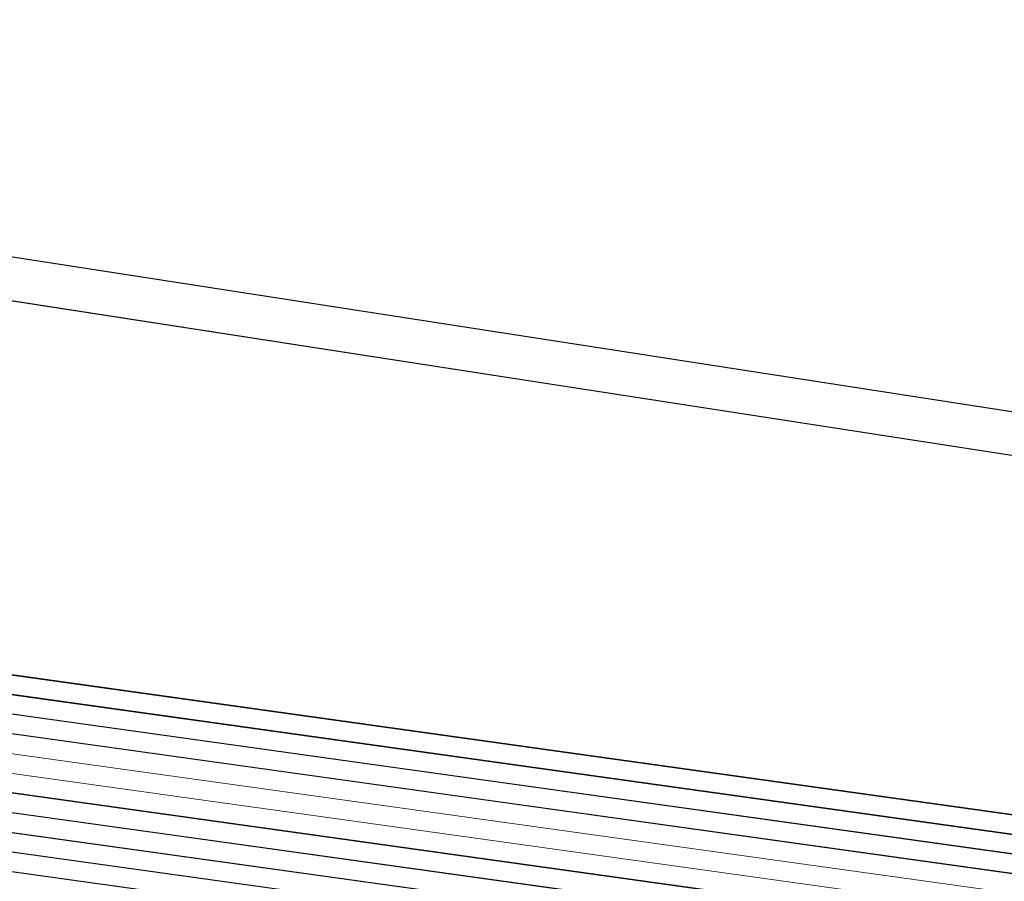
# Model space of a CAD drawing. Header units: metres. Extents: x -502 to 161, y -108 to 174.
# Tile 316 of 656: x -167.21 to -164.69, y -32.03 to -29.83. Entities that reach past the tile are written whole.
import ezdxf

# ---------------------------------------------------------------- set-up
doc = ezdxf.new("R2010")
doc.units = ezdxf.units.M
doc.header["$LTSCALE"] = 0.1
for name, color, linetype in [('BRI31-005.05-5p02-Koordinierung Lageplan 4. BA ZOB West 2022-06-15', 7, 'Continuous'), ('BRI31-005.06-5f07-Koordinierung Lageplan 4. BA ZOB Fernbusbahnh', 7, 'Continuous'), ('BRI32-005.02-5f05-Koordinierung Schemaplan 4 BA ZOB Teilbereich', 7, 'Continuous'), ('BRI32-005.03-5f06-Koordinierung Schemaplan 4 BA ZOB Teilbereich 2 Ost - Bahnhofsallee 2023-01-21', 7, 'Continuous')]:
    doc.layers.add(name, color=color, linetype=linetype)

msp = doc.modelspace()

# ---------------------------------------------------------------- linework, layer by layer
at = {"layer": 'BRI31-005.05-5p02-Koordinierung Lageplan 4. BA ZOB West 2022-06-15', "color": 6, "linetype": 'Continuous', "lineweight": 25, "true_color": 0xff00ff, "transparency": 33554687, "flags": 128}
for points in [[(-12.8197, -7.1584), (-13.0948, -7.1684), (-17.6753, -7.3484), (-25.0233, -7.7685), (-29.4119, -8.0888), (-36.588, -9.7298), (-36.8022, -9.7791), (-48.761, -11.229), (-54.8582, -12.3594), (-60.5568, -13.5195), (-72.2392, -15.9794), (-83.9386, -18.0493), (-95.7552, -20.2994), (-107.5641, -22.6294), (-119.3715, -24.8394), (-124.8625, -26.009), (-126.093, -26.1489), (-127.2478, -26.3291), (-138.8097, -28.3993), (-150.5411, -30.6494), (-156.6329, -31.8278), (-162.3974, -31.1788), (-174.3003, -29.339)], [(-174.3171, -29.4477), (-162.412, -31.2879), (-156.6285, -31.939), (-150.5203, -30.7574), (-138.7897, -28.5075), (-127.2296, -26.4376), (-126.0783, -26.2579), (-124.8448, -26.1177), (-119.3499, -24.9473), (-107.5433, -22.7374), (-95.7342, -20.4074), (-83.9188, -18.1575), (-72.2182, -16.0874), (-60.5345, -13.6272), (-54.8372, -12.4674), (-48.7444, -11.3378), (-36.7832, -9.8876), (-36.5634, -9.837), (-29.3955, -8.1979), (-25.0161, -7.8783), (-17.67, -7.4583), (-13.0906, -7.2783), (-12.8157, -7.2683)]]:
    msp.add_lwpolyline(points, dxfattribs=at)
at = {"layer": 'BRI31-005.05-5p02-Koordinierung Lageplan 4. BA ZOB West 2022-06-15', "color": 190, "linetype": 'Continuous', "lineweight": 35, "true_color": 0x7f00ff, "transparency": 33554687, "flags": 128}
for points in [[(-55.7007, -13.3634), (-59.4327, -13.9934), (-61.4087, -14.3464), (-62.2647, -14.4984), (-62.6667, -14.5974), (-62.8907, -14.7334), (-63.5967, -15.2334), (-64.4177, -15.8004), (-64.8657, -15.8864), (-69.7037, -16.7484), (-75.4637, -17.6884), (-81.7337, -18.6534), (-88.9077, -20.0034), (-93.6827, -20.7334), (-98.9647, -21.6334), (-104.5957, -22.9234), (-121.8907, -26.2934), (-126.8117, -27.2034), (-150.4477, -31.7134), (-157.1307, -33.0134), (-162.7687, -32.1234), (-174.7807, -30.4434), (-178.1477, -29.6134), (-179.1357, -29.4334)], [(-93.6747, -20.7824), (-98.9547, -21.6824), (-104.5847, -22.9724), (-121.8807, -26.3424), (-126.8027, -27.2524), (-150.4387, -31.7624), (-150.7407, -31.8214), (-157.1297, -33.0644), (-162.7757, -32.1724), (-174.7877, -30.4934), (-178.1567, -29.6624), (-179.1357, -29.4844)]]:
    msp.add_lwpolyline(points, dxfattribs=at)
at = {"layer": 'BRI31-005.05-5p02-Koordinierung Lageplan 4. BA ZOB West 2022-06-15', "color": 250, "linetype": 'Continuous', "lineweight": 25, "true_color": 0x333333, "transparency": 33554687, "flags": 128}
for points in [[(-179.1357, -29.7394), (-178.2047, -29.9074), (-176.5237, -30.3244), (-174.8367, -30.8434), (-162.8247, -32.5154), (-157.1227, -33.4214), (-150.6707, -32.1644), (-150.3757, -32.1054), (-126.7397, -27.5954), (-121.8107, -26.6854), (-104.5117, -23.3154), (-93.6067, -21.1744), (-88.8337, -20.4444), (-81.6527, -19.0944), (-75.3827, -18.1294), (-69.6317, -17.1894), (-64.2647, -16.2324), (-63.2977, -15.6984), (-62.6077, -15.0894), (-62.1947, -14.8414), (-59.6597, -14.3864), (-59.3767, -14.3364), (-55.6447, -13.7064)], [(-55.6367, -13.7554), (-59.3687, -14.3854), (-59.6507, -14.4354), (-62.1767, -14.8894), (-62.5777, -15.1304), (-63.2687, -15.7394), (-64.2477, -16.2804), (-69.6237, -17.2384), (-75.3737, -18.1784), (-81.6437, -19.1434), (-88.8257, -20.4934), (-93.5977, -21.2234), (-104.5017, -23.3644), (-121.8007, -26.7344), (-126.7307, -27.6444), (-150.3667, -32.1544), (-150.6607, -32.2134), (-157.1217, -33.4724), (-162.8317, -32.5644), (-174.8437, -30.8934), (-176.5357, -30.3734), (-178.2147, -29.9564), (-179.1357, -29.7904)], [(-55.6287, -13.8044), (-59.3607, -14.4344), (-59.6427, -14.4844), (-62.1587, -14.9374), (-62.5477, -15.1714), (-63.2397, -15.7804), (-64.2307, -16.3284), (-69.6157, -17.2874), (-75.3647, -18.2274), (-81.6347, -19.1924), (-88.8177, -20.5424), (-93.5887, -21.2724), (-104.4917, -23.4134), (-121.7907, -26.7834), (-126.7217, -27.6934), (-150.3577, -32.2034), (-150.6507, -32.2624), (-157.1207, -33.5234), (-162.8387, -32.6134), (-174.8507, -30.9434), (-176.5477, -30.4224), (-178.2247, -30.0054), (-179.1357, -29.8414)], [(-62.5057, -14.9114), (-62.7017, -15.0274), (-63.4007, -15.5204), (-64.2987, -16.1364), (-69.6477, -17.0914), (-75.4007, -18.0314), (-81.6707, -18.9964), (-88.8497, -20.3464), (-93.6247, -21.0764), (-104.5317, -23.2174), (-121.8307, -26.5874), (-126.7577, -27.4974), (-150.3937, -32.0074), (-150.6907, -32.0664), (-157.1247, -33.3194), (-162.8107, -32.4174), (-174.8227, -30.7434), (-176.4997, -30.2264), (-178.1847, -29.8094), (-179.1357, -29.6374)], [(-62.4797, -14.9544), (-62.6747, -15.0694), (-63.3727, -15.5614), (-64.2817, -16.1844), (-69.6397, -17.1404), (-75.3917, -18.0804), (-81.6617, -19.0454), (-88.8417, -20.3954), (-93.6157, -21.1254), (-104.5217, -23.2664), (-121.8207, -26.6364), (-126.7487, -27.5464), (-150.3847, -32.0564), (-150.6807, -32.1154), (-157.1237, -33.3704), (-162.8177, -32.4664), (-174.8297, -30.7934), (-176.5117, -30.2754), (-178.1947, -29.8584), (-179.1357, -29.6884)], [(-93.6667, -20.8314), (-98.9447, -21.7314), (-104.5737, -23.0214), (-121.8707, -26.3914), (-126.7937, -27.3014), (-150.4297, -31.8114), (-150.7307, -31.8704), (-157.1287, -33.1154), (-162.7827, -32.2214), (-174.7947, -30.5434), (-178.1657, -29.7114), (-179.1357, -29.5354)], [(-93.6587, -20.8804), (-98.9347, -21.7804), (-104.5627, -23.0704), (-121.8607, -26.4404), (-126.7847, -27.3504), (-150.4207, -31.8604), (-150.7207, -31.9194), (-157.1277, -33.1664), (-162.7897, -32.2704), (-174.8017, -30.5934), (-178.1747, -29.7604), (-179.1357, -29.5864)]]:
    msp.add_lwpolyline(points, dxfattribs=at)
at = {"layer": 'BRI31-005.05-5p02-Koordinierung Lageplan 4. BA ZOB West 2022-06-15', "color": 251, "linetype": 'Continuous', "lineweight": 13, "true_color": 0x5b5b5b, "transparency": 33554687, "flags": 128}
for points in [[(-93.6507, -20.9294), (-98.8777, -21.8214), (-104.5517, -23.1194), (-121.8507, -26.4894), (-126.7757, -27.3994), (-150.4117, -31.9094), (-150.7107, -31.9684), (-157.1267, -33.2174), (-162.7967, -32.3194), (-174.8087, -30.6434), (-176.5547, -29.7624), (-176.4667, -28.8414), (-176.3907, -28.5144)], [(-93.6427, -20.9784), (-98.9147, -21.8784), (-104.5407, -23.1684), (-121.8407, -26.5384), (-126.7667, -27.4484), (-150.4027, -31.9584), (-150.7007, -32.0174), (-157.1257, -33.2684), (-162.8037, -32.3684), (-174.8157, -30.6934), (-176.6607, -29.8214), (-176.5657, -28.8254), (-176.4877, -28.4914)]]:
    msp.add_lwpolyline(points, dxfattribs=at)
at = {"layer": 'BRI31-005.05-5p02-Koordinierung Lageplan 4. BA ZOB West 2022-06-15', "color": 116, "linetype": 'Continuous', "lineweight": 13, "true_color": 0x007f3f, "transparency": 33554687, "flags": 128}
for points in [[(-126.7577, -27.4974), (-150.3927, -32.0074), (-150.6917, -32.0664), (-157.1247, -33.3194), (-162.8117, -32.4184), (-174.8387, -30.7404), (-176.6607, -29.8214), (-176.5657, -28.8254), (-176.4877, -28.4914), (-176.2937, -28.5374), (-176.3677, -28.8574), (-176.4487, -29.7034), (-174.7787, -30.5464), (-162.7817, -32.2204), (-157.1287, -33.1154), (-150.7297, -31.8704), (-150.4307, -31.8114), (-126.7937, -27.3014)], [(-126.7487, -27.5464), (-150.3837, -32.0564), (-150.6817, -32.1154), (-157.1237, -33.3704), (-162.8187, -32.4674), (-174.8447, -30.7904), (-176.7667, -29.8814), (-176.6647, -28.8094), (-176.5847, -28.4684), (-176.3907, -28.5144), (-176.4667, -28.8414), (-176.5547, -29.7614), (-174.7867, -30.5964), (-162.7887, -32.2694), (-157.1277, -33.1664), (-150.7197, -31.9194), (-150.4217, -31.8604), (-126.7847, -27.3504)]]:
    msp.add_lwpolyline(points, dxfattribs=at)
at = {"layer": 'BRI31-005.06-5f07-Koordinierung Lageplan 4. BA ZOB Fernbusbahnh', "color": 190, "linetype": 'Continuous', "lineweight": 30, "true_color": 0x7f00ff, "transparency": 33554687, "flags": 128}
for points in [[(-55.7007, -13.3634), (-59.4327, -13.9934), (-61.4087, -14.3464), (-62.2647, -14.4984), (-62.6667, -14.5974), (-62.8907, -14.7334), (-63.5967, -15.2334), (-64.4177, -15.8004), (-64.8657, -15.8864), (-69.7037, -16.7484), (-75.4637, -17.6884), (-81.7337, -18.6534), (-88.9077, -20.0034), (-93.6827, -20.7334), (-98.9647, -21.6334), (-104.5957, -22.9234), (-121.8907, -26.2934), (-126.8117, -27.2034), (-150.4477, -31.7134), (-157.1307, -33.0134), (-162.7687, -32.1234), (-174.7807, -30.4434), (-178.1477, -29.6134), (-179.1357, -29.4334)], [(-93.6747, -20.7824), (-98.9547, -21.6824), (-104.5847, -22.9724), (-121.8807, -26.3424), (-126.8027, -27.2524), (-150.4387, -31.7624), (-150.7407, -31.8214), (-157.1297, -33.0644), (-162.7757, -32.1724), (-174.7877, -30.4934), (-178.1567, -29.6624), (-179.1357, -29.4844)]]:
    msp.add_lwpolyline(points, dxfattribs=at)
at = {"layer": 'BRI31-005.06-5f07-Koordinierung Lageplan 4. BA ZOB Fernbusbahnh', "color": 250, "linetype": 'Continuous', "lineweight": 20, "true_color": 0x333333, "transparency": 33554687, "flags": 128}
for points in [[(-179.1357, -29.7394), (-178.2047, -29.9074), (-176.5237, -30.3244), (-174.8367, -30.8434), (-162.8247, -32.5154), (-157.1227, -33.4214), (-150.6707, -32.1644), (-150.3757, -32.1054), (-126.7397, -27.5954), (-121.8107, -26.6854), (-104.5117, -23.3154), (-93.6067, -21.1744), (-88.8337, -20.4444), (-81.6527, -19.0944), (-75.3827, -18.1294), (-69.6317, -17.1894), (-64.2647, -16.2324), (-63.2977, -15.6984), (-62.6077, -15.0894), (-62.1947, -14.8414), (-59.6597, -14.3864), (-59.3767, -14.3364), (-55.6447, -13.7064)], [(-55.6367, -13.7554), (-59.3687, -14.3854), (-59.6507, -14.4354), (-62.1767, -14.8894), (-62.5777, -15.1304), (-63.2687, -15.7394), (-64.2477, -16.2804), (-69.6237, -17.2384), (-75.3737, -18.1784), (-81.6437, -19.1434), (-88.8257, -20.4934), (-93.5977, -21.2234), (-104.5017, -23.3644), (-121.8007, -26.7344), (-126.7307, -27.6444), (-150.3667, -32.1544), (-150.6607, -32.2134), (-157.1217, -33.4724), (-162.8317, -32.5644), (-174.8437, -30.8934), (-176.5357, -30.3734), (-178.2147, -29.9564), (-179.1357, -29.7904)], [(-55.6287, -13.8044), (-59.3607, -14.4344), (-59.6427, -14.4844), (-62.1587, -14.9374), (-62.5477, -15.1714), (-63.2397, -15.7804), (-64.2307, -16.3284), (-69.6157, -17.2874), (-75.3647, -18.2274), (-81.6347, -19.1924), (-88.8177, -20.5424), (-93.5887, -21.2724), (-104.4917, -23.4134), (-121.7907, -26.7834), (-126.7217, -27.6934), (-150.3577, -32.2034), (-150.6507, -32.2624), (-157.1207, -33.5234), (-162.8387, -32.6134), (-174.8507, -30.9434), (-176.5477, -30.4224), (-178.2247, -30.0054), (-179.1357, -29.8414)], [(-62.5057, -14.9114), (-62.7017, -15.0274), (-63.4007, -15.5204), (-64.2987, -16.1364), (-69.6477, -17.0914), (-75.4007, -18.0314), (-81.6707, -18.9964), (-88.8497, -20.3464), (-93.6247, -21.0764), (-104.5317, -23.2174), (-121.8307, -26.5874), (-126.7577, -27.4974), (-150.3937, -32.0074), (-150.6907, -32.0664), (-157.1247, -33.3194), (-162.8107, -32.4174), (-174.8227, -30.7434), (-176.4997, -30.2264), (-178.1847, -29.8094), (-179.1357, -29.6374)], [(-62.4797, -14.9544), (-62.6747, -15.0694), (-63.3727, -15.5614), (-64.2817, -16.1844), (-69.6397, -17.1404), (-75.3917, -18.0804), (-81.6617, -19.0454), (-88.8417, -20.3954), (-93.6157, -21.1254), (-104.5217, -23.2664), (-121.8207, -26.6364), (-126.7487, -27.5464), (-150.3847, -32.0564), (-150.6807, -32.1154), (-157.1237, -33.3704), (-162.8177, -32.4664), (-174.8297, -30.7934), (-176.5117, -30.2754), (-178.1947, -29.8584), (-179.1357, -29.6884)], [(-93.6667, -20.8314), (-98.9447, -21.7314), (-104.5737, -23.0214), (-121.8707, -26.3914), (-126.7937, -27.3014), (-150.4297, -31.8114), (-150.7307, -31.8704), (-157.1287, -33.1154), (-162.7827, -32.2214), (-174.7947, -30.5434), (-178.1657, -29.7114), (-179.1357, -29.5354)], [(-93.6587, -20.8804), (-98.9347, -21.7804), (-104.5627, -23.0704), (-121.8607, -26.4404), (-126.7847, -27.3504), (-150.4207, -31.8604), (-150.7207, -31.9194), (-157.1277, -33.1664), (-162.7897, -32.2704), (-174.8017, -30.5934), (-178.1747, -29.7604), (-179.1357, -29.5864)]]:
    msp.add_lwpolyline(points, dxfattribs=at)
at = {"layer": 'BRI32-005.02-5f05-Koordinierung Schemaplan 4 BA ZOB Teilbereich', "color": 6, "linetype": 'Continuous', "lineweight": 25, "true_color": 0xff00ff, "transparency": 33554687, "flags": 128}
for points in [[(-12.8197, -7.1584), (-13.0948, -7.1684), (-17.6753, -7.3484), (-25.0233, -7.7685), (-29.4119, -8.0888), (-36.588, -9.7298), (-36.8022, -9.7791), (-48.761, -11.229), (-54.8582, -12.3594), (-60.5568, -13.5195), (-72.2392, -15.9794), (-83.9386, -18.0493), (-95.7552, -20.2994), (-107.5641, -22.6294), (-119.3715, -24.8394), (-124.8625, -26.009), (-126.093, -26.1489), (-127.2478, -26.3291), (-138.8097, -28.3993), (-150.5411, -30.6494), (-156.6329, -31.8278), (-162.3974, -31.1788), (-174.3003, -29.339)], [(-174.3171, -29.4477), (-162.412, -31.2879), (-156.6285, -31.939), (-150.5203, -30.7574), (-138.7897, -28.5075), (-127.2296, -26.4376), (-126.0783, -26.2579), (-124.8448, -26.1177), (-119.3499, -24.9473), (-107.5433, -22.7374), (-95.7342, -20.4074), (-83.9188, -18.1575), (-72.2182, -16.0874), (-60.5345, -13.6272), (-54.8372, -12.4674), (-48.7444, -11.3378), (-36.7832, -9.8876), (-36.5634, -9.837), (-29.3955, -8.1979), (-25.0161, -7.8783), (-17.67, -7.4583), (-13.0906, -7.2783), (-12.8157, -7.2683)]]:
    msp.add_lwpolyline(points, dxfattribs=at)
at = {"layer": 'BRI32-005.02-5f05-Koordinierung Schemaplan 4 BA ZOB Teilbereich', "color": 190, "linetype": 'Continuous', "lineweight": 35, "true_color": 0x7f00ff, "transparency": 33554687, "flags": 128}
for points in [[(-55.7007, -13.3634), (-59.4327, -13.9934), (-61.4087, -14.3464), (-62.2647, -14.4984), (-62.6667, -14.5974), (-62.8907, -14.7334), (-63.5967, -15.2334), (-64.4177, -15.8004), (-64.8657, -15.8864), (-69.7037, -16.7484), (-75.4637, -17.6884), (-81.7337, -18.6534), (-88.9077, -20.0034), (-93.6827, -20.7334), (-98.9647, -21.6334), (-104.5957, -22.9234), (-121.8907, -26.2934), (-126.8117, -27.2034), (-150.4477, -31.7134), (-157.1307, -33.0134), (-162.7687, -32.1234), (-174.7807, -30.4434), (-178.1477, -29.6134), (-179.1357, -29.4334)], [(-93.6747, -20.7824), (-98.9547, -21.6824), (-104.5847, -22.9724), (-121.8807, -26.3424), (-126.8027, -27.2524), (-150.4387, -31.7624), (-150.7407, -31.8214), (-157.1297, -33.0644), (-162.7757, -32.1724), (-174.7877, -30.4934), (-178.1567, -29.6624), (-179.1357, -29.4844)]]:
    msp.add_lwpolyline(points, dxfattribs=at)
at = {"layer": 'BRI32-005.02-5f05-Koordinierung Schemaplan 4 BA ZOB Teilbereich', "color": 250, "linetype": 'Continuous', "lineweight": 25, "true_color": 0x333333, "transparency": 33554687, "flags": 128}
for points in [[(-179.1357, -29.7394), (-178.2047, -29.9074), (-176.5237, -30.3244), (-174.8367, -30.8434), (-162.8247, -32.5154), (-157.1227, -33.4214), (-150.6707, -32.1644), (-150.3757, -32.1054), (-126.7397, -27.5954), (-121.8107, -26.6854), (-104.5117, -23.3154), (-93.6067, -21.1744), (-88.8337, -20.4444), (-81.6527, -19.0944), (-75.3827, -18.1294), (-69.6317, -17.1894), (-64.2647, -16.2324), (-63.2977, -15.6984), (-62.6077, -15.0894), (-62.1947, -14.8414), (-59.6597, -14.3864), (-59.3767, -14.3364), (-55.6447, -13.7064)], [(-55.6367, -13.7554), (-59.3687, -14.3854), (-59.6507, -14.4354), (-62.1767, -14.8894), (-62.5777, -15.1304), (-63.2687, -15.7394), (-64.2477, -16.2804), (-69.6237, -17.2384), (-75.3737, -18.1784), (-81.6437, -19.1434), (-88.8257, -20.4934), (-93.5977, -21.2234), (-104.5017, -23.3644), (-121.8007, -26.7344), (-126.7307, -27.6444), (-150.3667, -32.1544), (-150.6607, -32.2134), (-157.1217, -33.4724), (-162.8317, -32.5644), (-174.8437, -30.8934), (-176.5357, -30.3734), (-178.2147, -29.9564), (-179.1357, -29.7904)], [(-55.6287, -13.8044), (-59.3607, -14.4344), (-59.6427, -14.4844), (-62.1587, -14.9374), (-62.5477, -15.1714), (-63.2397, -15.7804), (-64.2307, -16.3284), (-69.6157, -17.2874), (-75.3647, -18.2274), (-81.6347, -19.1924), (-88.8177, -20.5424), (-93.5887, -21.2724), (-104.4917, -23.4134), (-121.7907, -26.7834), (-126.7217, -27.6934), (-150.3577, -32.2034), (-150.6507, -32.2624), (-157.1207, -33.5234), (-162.8387, -32.6134), (-174.8507, -30.9434), (-176.5477, -30.4224), (-178.2247, -30.0054), (-179.1357, -29.8414)], [(-93.6667, -20.8314), (-98.9447, -21.7314), (-104.5737, -23.0214), (-121.8707, -26.3914), (-126.7937, -27.3014), (-150.4297, -31.8114), (-150.7307, -31.8704), (-157.1287, -33.1154), (-162.7827, -32.2214), (-174.7947, -30.5434), (-178.1657, -29.7114), (-179.1357, -29.5354)], [(-93.6587, -20.8804), (-98.9347, -21.7804), (-104.5627, -23.0704), (-121.8607, -26.4404), (-126.7847, -27.3504), (-150.4207, -31.8604), (-150.7207, -31.9194), (-157.1277, -33.1664), (-162.7897, -32.2704), (-174.8017, -30.5934), (-178.1747, -29.7604), (-179.1357, -29.5864)]]:
    msp.add_lwpolyline(points, dxfattribs=at)
at = {"layer": 'BRI32-005.02-5f05-Koordinierung Schemaplan 4 BA ZOB Teilbereich', "color": 251, "linetype": 'Continuous', "lineweight": 13, "true_color": 0x5b5b5b, "transparency": 33554687, "flags": 128}
for points in [[(-93.6507, -20.9294), (-98.8777, -21.8214), (-104.5517, -23.1194), (-121.8507, -26.4894), (-126.7757, -27.3994), (-150.4117, -31.9094), (-150.7107, -31.9684), (-157.1267, -33.2174), (-162.7967, -32.3194), (-174.8087, -30.6434), (-176.5547, -29.7624), (-176.4667, -28.8414), (-176.3907, -28.5144)], [(-93.6427, -20.9784), (-98.9147, -21.8784), (-104.5407, -23.1684), (-121.8407, -26.5384), (-126.7667, -27.4484), (-150.4027, -31.9584), (-150.7007, -32.0174), (-157.1257, -33.2684), (-162.8037, -32.3684), (-174.8157, -30.6934), (-176.6607, -29.8214), (-176.5657, -28.8254), (-176.4877, -28.4914)]]:
    msp.add_lwpolyline(points, dxfattribs=at)
at = {"layer": 'BRI32-005.02-5f05-Koordinierung Schemaplan 4 BA ZOB Teilbereich', "color": 116, "linetype": 'Continuous', "lineweight": 13, "true_color": 0x007f3f, "transparency": 33554687, "flags": 128}
for points in [[(-126.7577, -27.4974), (-150.3927, -32.0074), (-150.6917, -32.0664), (-157.1247, -33.3194), (-162.8117, -32.4184), (-174.8387, -30.7404), (-176.6607, -29.8214), (-176.5657, -28.8254), (-176.4877, -28.4914), (-176.2937, -28.5374), (-176.3677, -28.8574), (-176.4487, -29.7034), (-174.7787, -30.5464), (-162.7817, -32.2204), (-157.1287, -33.1154), (-150.7297, -31.8704), (-150.4307, -31.8114), (-126.7937, -27.3014)], [(-126.7487, -27.5464), (-150.3837, -32.0564), (-150.6817, -32.1154), (-157.1237, -33.3704), (-162.8187, -32.4674), (-174.8447, -30.7904), (-176.7667, -29.8814), (-176.6647, -28.8094), (-176.5847, -28.4684), (-176.3907, -28.5144), (-176.4667, -28.8414), (-176.5547, -29.7614), (-174.7867, -30.5964), (-162.7887, -32.2694), (-157.1277, -33.1664), (-150.7197, -31.9194), (-150.4217, -31.8604), (-126.7847, -27.3504)]]:
    msp.add_lwpolyline(points, dxfattribs=at)
at = {"layer": 'BRI32-005.03-5f06-Koordinierung Schemaplan 4 BA ZOB Teilbereich 2 Ost - Bahnhofsallee 2023-01-21', "color": 6, "linetype": 'Continuous', "lineweight": 20, "true_color": 0xff00ff, "transparency": 33554687, "flags": 128}
for points in [[(-12.8197, -7.1584), (-13.0948, -7.1684), (-17.6753, -7.3484), (-25.0233, -7.7685), (-29.4119, -8.0888), (-36.588, -9.7298), (-36.8022, -9.7791), (-48.761, -11.229), (-54.8582, -12.3594), (-60.5568, -13.5195), (-72.2392, -15.9794), (-83.9386, -18.0493), (-95.7552, -20.2994), (-107.5641, -22.6294), (-119.3715, -24.8394), (-124.8625, -26.009), (-126.093, -26.1489), (-127.2478, -26.3291), (-138.8097, -28.3993), (-150.5411, -30.6494), (-156.6329, -31.8278), (-162.3974, -31.1788), (-174.3003, -29.339)], [(-174.3171, -29.4477), (-162.412, -31.2879), (-156.6285, -31.939), (-150.5203, -30.7574), (-138.7897, -28.5075), (-127.2296, -26.4376), (-126.0783, -26.2579), (-124.8448, -26.1177), (-119.3499, -24.9473), (-107.5433, -22.7374), (-95.7342, -20.4074), (-83.9188, -18.1575), (-72.2182, -16.0874), (-60.5345, -13.6272), (-54.8372, -12.4674), (-48.7444, -11.3378), (-36.7832, -9.8876), (-36.5634, -9.837), (-29.3955, -8.1979), (-25.0161, -7.8783), (-17.67, -7.4583), (-13.0906, -7.2783), (-12.8157, -7.2683)]]:
    msp.add_lwpolyline(points, dxfattribs=at)
at = {"layer": 'BRI32-005.03-5f06-Koordinierung Schemaplan 4 BA ZOB Teilbereich 2 Ost - Bahnhofsallee 2023-01-21', "color": 190, "linetype": 'Continuous', "lineweight": 30, "true_color": 0x7f00ff, "transparency": 33554687, "flags": 128}
for points in [[(-55.7007, -13.3634), (-59.4327, -13.9934), (-61.4087, -14.3464), (-62.2647, -14.4984), (-62.6667, -14.5974), (-62.8907, -14.7334), (-63.5967, -15.2334), (-64.4177, -15.8004), (-64.8657, -15.8864), (-69.7037, -16.7484), (-75.4637, -17.6884), (-81.7337, -18.6534), (-88.9077, -20.0034), (-93.6827, -20.7334), (-98.9647, -21.6334), (-104.5957, -22.9234), (-121.8907, -26.2934), (-126.8117, -27.2034), (-150.4477, -31.7134), (-157.1307, -33.0134), (-162.7687, -32.1234), (-174.7807, -30.4434), (-178.1477, -29.6134), (-179.1357, -29.4334)], [(-93.6747, -20.7824), (-98.9547, -21.6824), (-104.5847, -22.9724), (-121.8807, -26.3424), (-126.8027, -27.2524), (-150.4387, -31.7624), (-150.7407, -31.8214), (-157.1297, -33.0644), (-162.7757, -32.1724), (-174.7877, -30.4934), (-178.1567, -29.6624), (-179.1357, -29.4844)]]:
    msp.add_lwpolyline(points, dxfattribs=at)
at = {"layer": 'BRI32-005.03-5f06-Koordinierung Schemaplan 4 BA ZOB Teilbereich 2 Ost - Bahnhofsallee 2023-01-21', "color": 250, "linetype": 'Continuous', "lineweight": 20, "true_color": 0x333333, "transparency": 33554687, "flags": 128}
for points in [[(-179.1357, -29.7394), (-178.2047, -29.9074), (-176.5237, -30.3244), (-174.8367, -30.8434), (-162.8247, -32.5154), (-157.1227, -33.4214), (-150.6707, -32.1644), (-150.3757, -32.1054), (-126.7397, -27.5954), (-121.8107, -26.6854), (-104.5117, -23.3154), (-93.6067, -21.1744), (-88.8337, -20.4444), (-81.6527, -19.0944), (-75.3827, -18.1294), (-69.6317, -17.1894), (-64.2647, -16.2324), (-63.2977, -15.6984), (-62.6077, -15.0894), (-62.1947, -14.8414), (-59.6597, -14.3864), (-59.3767, -14.3364), (-55.6447, -13.7064)], [(-55.6367, -13.7554), (-59.3687, -14.3854), (-59.6507, -14.4354), (-62.1767, -14.8894), (-62.5777, -15.1304), (-63.2687, -15.7394), (-64.2477, -16.2804), (-69.6237, -17.2384), (-75.3737, -18.1784), (-81.6437, -19.1434), (-88.8257, -20.4934), (-93.5977, -21.2234), (-104.5017, -23.3644), (-121.8007, -26.7344), (-126.7307, -27.6444), (-150.3667, -32.1544), (-150.6607, -32.2134), (-157.1217, -33.4724), (-162.8317, -32.5644), (-174.8437, -30.8934), (-176.5357, -30.3734), (-178.2147, -29.9564), (-179.1357, -29.7904)], [(-55.6287, -13.8044), (-59.3607, -14.4344), (-59.6427, -14.4844), (-62.1587, -14.9374), (-62.5477, -15.1714), (-63.2397, -15.7804), (-64.2307, -16.3284), (-69.6157, -17.2874), (-75.3647, -18.2274), (-81.6347, -19.1924), (-88.8177, -20.5424), (-93.5887, -21.2724), (-104.4917, -23.4134), (-121.7907, -26.7834), (-126.7217, -27.6934), (-150.3577, -32.2034), (-150.6507, -32.2624), (-157.1207, -33.5234), (-162.8387, -32.6134), (-174.8507, -30.9434), (-176.5477, -30.4224), (-178.2247, -30.0054), (-179.1357, -29.8414)], [(-62.5057, -14.9114), (-62.7017, -15.0274), (-63.4007, -15.5204), (-64.2987, -16.1364), (-69.6477, -17.0914), (-75.4007, -18.0314), (-81.6707, -18.9964), (-88.8497, -20.3464), (-93.6247, -21.0764), (-104.5317, -23.2174), (-121.8307, -26.5874), (-126.7577, -27.4974), (-150.3937, -32.0074), (-150.6907, -32.0664), (-157.1247, -33.3194), (-162.8107, -32.4174), (-174.8227, -30.7434), (-176.4997, -30.2264), (-178.1847, -29.8094), (-179.1357, -29.6374)], [(-62.4797, -14.9544), (-62.6747, -15.0694), (-63.3727, -15.5614), (-64.2817, -16.1844), (-69.6397, -17.1404), (-75.3917, -18.0804), (-81.6617, -19.0454), (-88.8417, -20.3954), (-93.6157, -21.1254), (-104.5217, -23.2664), (-121.8207, -26.6364), (-126.7487, -27.5464), (-150.3847, -32.0564), (-150.6807, -32.1154), (-157.1237, -33.3704), (-162.8177, -32.4664), (-174.8297, -30.7934), (-176.5117, -30.2754), (-178.1947, -29.8584), (-179.1357, -29.6884)], [(-93.6667, -20.8314), (-98.9447, -21.7314), (-104.5737, -23.0214), (-121.8707, -26.3914), (-126.7937, -27.3014), (-150.4297, -31.8114), (-150.7307, -31.8704), (-157.1287, -33.1154), (-162.7827, -32.2214), (-174.7947, -30.5434), (-178.1657, -29.7114), (-179.1357, -29.5354)], [(-93.6587, -20.8804), (-98.9347, -21.7804), (-104.5627, -23.0704), (-121.8607, -26.4404), (-126.7847, -27.3504), (-150.4207, -31.8604), (-150.7207, -31.9194), (-157.1277, -33.1664), (-162.7897, -32.2704), (-174.8017, -30.5934), (-178.1747, -29.7604), (-179.1357, -29.5864)]]:
    msp.add_lwpolyline(points, dxfattribs=at)
at = {"layer": 'BRI32-005.03-5f06-Koordinierung Schemaplan 4 BA ZOB Teilbereich 2 Ost - Bahnhofsallee 2023-01-21', "color": 251, "linetype": 'Continuous', "lineweight": 9, "true_color": 0x5b5b5b, "transparency": 33554687, "flags": 128}
for points in [[(-93.6507, -20.9294), (-98.8777, -21.8214), (-104.5517, -23.1194), (-121.8507, -26.4894), (-126.7757, -27.3994), (-150.4117, -31.9094), (-150.7107, -31.9684), (-157.1267, -33.2174), (-162.7967, -32.3194), (-174.8087, -30.6434), (-176.5547, -29.7624), (-176.4667, -28.8414), (-176.3907, -28.5144)], [(-93.6427, -20.9784), (-98.9147, -21.8784), (-104.5407, -23.1684), (-121.8407, -26.5384), (-126.7667, -27.4484), (-150.4027, -31.9584), (-150.7007, -32.0174), (-157.1257, -33.2684), (-162.8037, -32.3684), (-174.8157, -30.6934), (-176.6607, -29.8214), (-176.5657, -28.8254), (-176.4877, -28.4914)]]:
    msp.add_lwpolyline(points, dxfattribs=at)
at = {"layer": 'BRI32-005.03-5f06-Koordinierung Schemaplan 4 BA ZOB Teilbereich 2 Ost - Bahnhofsallee 2023-01-21', "color": 116, "linetype": 'Continuous', "lineweight": 9, "true_color": 0x007f3f, "transparency": 33554687, "flags": 128}
for points in [[(-126.7577, -27.4974), (-150.3927, -32.0074), (-150.6917, -32.0664), (-157.1247, -33.3194), (-162.8117, -32.4184), (-174.8387, -30.7404), (-176.6607, -29.8214), (-176.5657, -28.8254), (-176.4877, -28.4914), (-176.2937, -28.5374), (-176.3677, -28.8574), (-176.4487, -29.7034), (-174.7787, -30.5464), (-162.7817, -32.2204), (-157.1287, -33.1154), (-150.7297, -31.8704), (-150.4307, -31.8114), (-126.7937, -27.3014)], [(-126.7487, -27.5464), (-150.3837, -32.0564), (-150.6817, -32.1154), (-157.1237, -33.3704), (-162.8187, -32.4674), (-174.8447, -30.7904), (-176.7667, -29.8814), (-176.6647, -28.8094), (-176.5847, -28.4684), (-176.3907, -28.5144), (-176.4667, -28.8414), (-176.5547, -29.7614), (-174.7867, -30.5964), (-162.7887, -32.2694), (-157.1277, -33.1664), (-150.7197, -31.9194), (-150.4217, -31.8604), (-126.7847, -27.3504)]]:
    msp.add_lwpolyline(points, dxfattribs=at)

doc.saveas('drawing.dxf')
